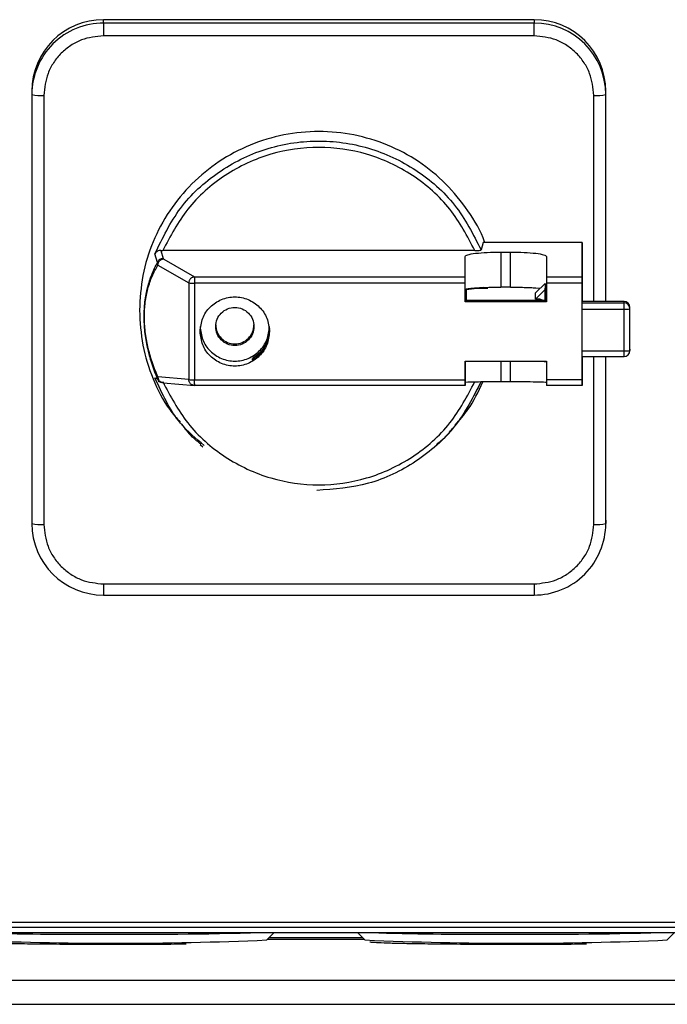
# Model space of a CAD drawing. Header units: inches. Extents: x 170 to 312, y 215 to 248.
# Tile 907 of 981: x 305.0553 to 305.1264, y 241.9181 to 242.0262. Entities that reach past the tile are written whole.
import ezdxf

# ---------------------------------------------------------------- set-up
doc = ezdxf.new("R2010")
doc.units = ezdxf.units.IN
doc.header["$LTSCALE"] = 0.25
doc.header["$MEASUREMENT"] = 0
doc.layers.add('MOTOR RH', color=7, linetype='Continuous')

msp = doc.modelspace()

# ---------------------------------------------------------------- linework, layer by layer
at = {"layer": 'MOTOR RH'}
for p, q in [((305.0645490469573, 242.0258700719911), (305.0645492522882, 242.02623557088)), ((305.1117931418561, 242.0258699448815), (305.0645490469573, 242.0258700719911)), ((305.111793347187, 242.0262354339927), (305.0645492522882, 242.02623557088)), ((305.111793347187, 242.0262354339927), (305.1117931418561, 242.0258699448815)), ((305.1117930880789, 242.0244694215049), (305.0645489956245, 242.0244695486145)), ((305.0566752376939, 242.0183806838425), (305.0566750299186, 242.0180151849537)), ((305.0566750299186, 242.0180151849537), (305.0566750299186, 241.970885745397)), ((305.1196671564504, 242.0180150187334), (305.1196673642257, 242.0183805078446)), ((305.1196673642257, 241.9952867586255), (305.1196673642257, 242.0183805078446)), ((305.0579873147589, 242.0179238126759), (305.0579873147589, 241.9707943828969)), ((305.1183547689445, 241.9952867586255), (305.1183547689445, 242.0179236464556)), ((305.1062194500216, 242.0017539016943), (305.1059881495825, 242.0009498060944)), ((305.1170822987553, 242.0017538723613), (305.1062194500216, 242.0017539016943)), ((305.117081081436, 241.9979900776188), (305.1170822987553, 242.0017538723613)), ((305.1170822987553, 242.0017538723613), (305.1170822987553, 241.9952867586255)), ((305.0708208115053, 242.0008783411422), (305.0710839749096, 241.9999984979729)), ((305.0708208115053, 242.0008783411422), (305.0710489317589, 242.000874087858)), ((305.1052923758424, 242.0008739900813), (305.0710489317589, 242.000874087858)), ((305.1081580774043, 242.0007140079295), (305.1092079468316, 242.0007139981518)), ((305.1081580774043, 242.0007140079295), (305.1081580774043, 241.9968551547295)), ((305.1092079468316, 241.9968551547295), (305.1092079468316, 242.0007139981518)), ((305.0704676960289, 241.9995673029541), (305.0701869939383, 242.0005282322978)), ((305.0705132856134, 241.9992696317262), (305.0704676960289, 241.9995673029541)), ((305.0710839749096, 241.9999984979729), (305.0711551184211, 241.9999304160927)), ((305.0711551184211, 241.9999304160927), (305.074537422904, 241.9979901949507)), ((305.1042201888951, 241.9979901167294), (305.1042209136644, 242.0002340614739)), ((305.1042209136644, 241.9965810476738), (305.1042209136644, 242.0002340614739)), ((305.1131447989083, 242.0002340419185), (305.1131440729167, 241.9979900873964)), ((305.0705132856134, 241.9992696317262), (305.0738955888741, 241.9973294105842)), ((305.074537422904, 241.9979901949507), (305.1042201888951, 241.9979901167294)), ((305.1131440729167, 241.9979900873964), (305.117081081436, 241.9979900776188)), ((305.0738955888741, 241.9973294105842), (305.0738955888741, 241.9867096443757)), ((305.1042201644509, 241.9972931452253), (305.0745373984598, 241.9972932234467)), ((305.0745373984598, 241.9972932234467), (305.0745373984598, 241.9866734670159)), ((305.1042201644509, 241.9952561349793), (305.1042201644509, 241.9972931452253)), ((305.10422024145, 241.9953931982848), (305.1042209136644, 241.9965810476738)), ((305.1043451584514, 241.9965565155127), (305.1043445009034, 241.9953931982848)), ((305.1092079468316, 241.9968551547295), (305.1081580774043, 241.9968551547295)), ((305.1119561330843, 241.9955410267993), (305.1130060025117, 241.9965883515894)), ((305.1119565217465, 241.9962263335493), (305.1130063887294, 241.9972736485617)), ((305.1119917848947, 241.996774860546), (305.112466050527, 241.9967346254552)), ((305.1130063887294, 241.9972736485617), (305.1130060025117, 241.9953931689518)), ((305.1130063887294, 241.9972736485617), (305.1130060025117, 241.9965883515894)), ((305.1130063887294, 241.9962263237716), (305.1130066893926, 241.9967562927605)), ((305.1130066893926, 241.9953931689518), (305.1130066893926, 241.9967562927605)), ((305.1170810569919, 241.9972931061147), (305.1131440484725, 241.9972931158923)), ((305.1131440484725, 241.9972931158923), (305.1131440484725, 241.995256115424)), ((305.1170810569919, 241.9866733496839), (305.1170810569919, 241.9972931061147)), ((305.1170822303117, 241.9973302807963), (305.1170811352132, 241.9953931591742)), ((305.1042201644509, 241.9952561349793), (305.10422024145, 241.9953931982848)), ((305.1131440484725, 241.995256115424), (305.1042201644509, 241.9952561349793)), ((305.1131441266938, 241.9953931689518), (305.10422024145, 241.9953931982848)), ((305.1119561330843, 241.9955410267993), (305.1119565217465, 241.9962263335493)), ((305.1123498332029, 241.9955410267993), (305.1119561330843, 241.9955410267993)), ((305.1123498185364, 241.9955136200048), (305.1123498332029, 241.9955410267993)), ((305.121667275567, 241.9952867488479), (305.1170811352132, 241.9952867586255)), ((305.1216672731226, 241.9952851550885), (305.1170811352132, 241.9952851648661)), ((305.1216671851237, 241.9951298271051), (305.1216672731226, 241.9952851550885)), ((305.1216672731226, 241.9952851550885), (305.121667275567, 241.9952867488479)), ((305.1170811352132, 241.9951298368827), (305.1216671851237, 241.9951298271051)), ((305.1170811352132, 241.9944295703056), (305.1216671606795, 241.9944295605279)), ((305.1223233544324, 241.9898932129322), (305.1223234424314, 241.9946305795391)), ((305.1223233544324, 241.994475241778), (305.1223234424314, 241.9946305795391)), ((305.1170811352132, 241.9898475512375), (305.1216671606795, 241.9898475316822)), ((305.1223234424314, 241.990048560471), (305.1223233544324, 241.9898932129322)), ((305.0808793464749, 241.9888475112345), (305.0808794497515, 241.9890302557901)), ((305.0808794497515, 241.9890302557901), (305.0811147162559, 241.9890302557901)), ((305.1170811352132, 241.9892370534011), (305.1216671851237, 241.9892370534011)), ((305.1170811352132, 241.9888474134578), (305.1170813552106, 241.9892370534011)), ((305.1170822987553, 241.9892370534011), (305.1170822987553, 241.986598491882)), ((305.1183547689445, 241.9707942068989), (305.1183547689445, 241.9892370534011)), ((305.1196671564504, 241.970885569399), (305.1196671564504, 241.9892370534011)), ((305.1042201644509, 241.988710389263), (305.1131440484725, 241.9887103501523)), ((305.1042201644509, 241.9866733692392), (305.1042201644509, 241.988710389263)), ((305.1042209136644, 241.988710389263), (305.1042209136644, 241.9863822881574)), ((305.1081580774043, 241.9887103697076), (305.1081580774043, 241.9864505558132)), ((305.1092079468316, 241.9864505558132), (305.1092079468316, 241.9887103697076)), ((305.1130060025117, 241.9886025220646), (305.1128979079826, 241.9887103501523)), ((305.1130060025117, 241.9886025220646), (305.1130060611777, 241.9887103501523)), ((305.1130060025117, 241.9887103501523), (305.1130060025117, 241.9886025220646)), ((305.1131440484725, 241.9887103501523), (305.1131440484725, 241.9866733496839)), ((305.0701869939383, 241.9869058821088), (305.070467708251, 241.9867799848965)), ((305.070513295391, 241.9869857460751), (305.070467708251, 241.9867799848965)), ((305.0738955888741, 241.9867096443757), (305.070513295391, 241.9869857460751)), ((305.0745373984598, 241.9866734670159), (305.1042201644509, 241.9866733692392)), ((305.1170810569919, 241.9866733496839), (305.1131440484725, 241.9866733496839)), ((305.1170822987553, 241.986598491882), (305.117081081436, 241.9860629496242)), ((305.0705323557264, 241.9865420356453), (305.070799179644, 241.9864137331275)), ((305.0707536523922, 241.9864379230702), (305.0708906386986, 241.9863975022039)), ((305.07109654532, 241.9863416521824), (305.0745086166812, 241.9860631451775)), ((305.1042201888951, 241.9860629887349), (305.074537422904, 241.9860630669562)), ((305.1042209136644, 241.9863822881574), (305.1042201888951, 241.9860629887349)), ((305.1092079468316, 241.9864505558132), (305.1081580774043, 241.9864505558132)), ((305.117081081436, 241.9860629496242), (305.1131440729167, 241.9860629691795)), ((305.0751616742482, 241.9795756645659), (305.0754583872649, 241.9793150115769)), ((305.1008666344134, 241.9793006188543), (305.1011636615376, 241.9795609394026)), ((305.1196673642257, 241.9712510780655), (305.1196671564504, 241.970885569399)), ((305.0645489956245, 241.9642486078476), (305.1117930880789, 241.9642484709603)), ((305.0645490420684, 241.9630276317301), (305.1117931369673, 241.9630275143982)), ((305.0163668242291, 241.9271116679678), (305.1599634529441, 241.9271116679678)), ((305.0163668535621, 241.9265625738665), (305.1599634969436, 241.9265625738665)), ((305.0015524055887, 241.9259513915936), (305.1747807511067, 241.9259513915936)), ((305.0431487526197, 241.9259494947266), (305.1331920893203, 241.9259494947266)), ((305.082454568, 241.925145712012), (305.0832585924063, 241.9259494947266)), ((305.0924260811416, 241.9259494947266), (305.0932301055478, 241.925145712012)), ((305.1264178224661, 241.925145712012), (305.1272218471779, 241.9259494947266)), ((305.1410553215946, 241.9207001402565), (305.0352855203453, 241.9207001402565)), ((305.0352855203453, 241.9180754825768), (305.1410553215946, 241.9180754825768))]:
    msp.add_line(p, q, dxfattribs=at)
at = {"layer": 'MOTOR RH', "flags": 128}
for points in [[(305.0645490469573, 242.0258700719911), (305.0645490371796, 242.0258270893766), (305.0645490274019, 242.0257354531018), (305.0645490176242, 242.0255986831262), (305.064549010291, 242.0254220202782), (305.0645490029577, 242.0252122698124), (305.0645489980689, 242.0249774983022), (305.0645489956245, 242.0247267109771), (305.0645489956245, 242.0244695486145)], [(305.1117930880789, 242.0244694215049), (305.1117930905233, 242.0247265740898), (305.1117930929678, 242.0249773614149), (305.1117930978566, 242.0252121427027), (305.1117931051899, 242.0254218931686), (305.1117931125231, 242.0255985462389), (305.1117931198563, 242.0257353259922), (305.111793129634, 242.0258269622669), (305.1117931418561, 242.0258699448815)], [(305.1216671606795, 241.9945581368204), (305.1216671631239, 241.9946835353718), (305.1216671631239, 241.9948009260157), (305.1216671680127, 241.9949057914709), (305.1216671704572, 241.994994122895), (305.121667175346, 241.9950625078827), (305.1216671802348, 241.9951083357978), (305.1216671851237, 241.9951298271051)], [(305.1216671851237, 241.9892370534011), (305.1216671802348, 241.9892423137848), (305.121667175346, 241.9892709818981), (305.1216671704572, 241.9893235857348), (305.1216671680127, 241.9893980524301), (305.1216671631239, 241.9894915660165), (305.1216671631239, 241.989600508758), (305.1216671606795, 241.9897207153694), (305.1216671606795, 241.9945581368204)], [(305.0645489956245, 241.9642486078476), (305.0645489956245, 241.9639949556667), (305.0645489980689, 241.9637545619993), (305.0645490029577, 241.9635366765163), (305.064549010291, 241.9633496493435), (305.0645490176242, 241.9632006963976), (305.0645490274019, 241.9630955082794), (305.0645490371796, 241.9630381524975), (305.0645490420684, 241.9630276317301)], [(305.1117930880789, 241.9642484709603), (305.1117930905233, 241.9639948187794), (305.1117930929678, 241.9637544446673), (305.1117930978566, 241.963536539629), (305.1117931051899, 241.9633495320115), (305.1117931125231, 241.9632005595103), (305.1117931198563, 241.9630953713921), (305.111793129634, 241.9630380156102), (305.1117931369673, 241.9630275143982)]]:
    msp.add_lwpolyline(points, dxfattribs=at)
at = {"layer": 'MOTOR RH'}
for centre, radius, start, end in [((305.0645394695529, 242.018005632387), 0.007864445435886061, 89.93022458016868, 179.9304055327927), ((305.0645396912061, 242.0183711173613), 0.007864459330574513, 89.930343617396, 179.9303042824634), ((305.1118026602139, 242.0180054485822), 0.007864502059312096, 0.06972207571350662, 90.06934474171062), ((305.1118028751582, 242.0183709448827), 0.007864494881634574, 0.06966976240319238, 90.06941484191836), ((305.0576607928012, 242.0227034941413), 0.004790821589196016, 258.1259657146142, 273.9080654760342), ((305.1186812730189, 242.0227046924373), 0.004792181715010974, 266.0932597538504, 281.8720878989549), ((305.0744187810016, 242.0008990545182), 0.003607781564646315, 261.6616967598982, 271.8841231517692), ((305.1060378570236, 241.9876246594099), 0.009090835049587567, 85.77607103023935, 100.7310073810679), ((305.1066992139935, 241.9963355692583), 0.0006456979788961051, 130.2451007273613, 146.3717301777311), ((305.1123498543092, 241.9948562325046), 0.0006573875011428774, 59.59444205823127, 90.0031178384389), ((305.1123498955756, 241.994883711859), 0.0006573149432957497, 56.37392643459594, 90.00543679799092), ((305.1216680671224, 241.9946297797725), 0.0006553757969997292, 0.06991906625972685, 90.06941490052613), ((305.1218303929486, 241.9968206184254), 0.002396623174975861, 266.0946025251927, 281.8698955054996), ((305.121667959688, 241.9944744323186), 0.0006553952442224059, 0.07076435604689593, 90.06771376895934), ((305.1218303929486, 241.9922385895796), 0.002396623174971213, 266.0946025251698, 281.8698955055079), ((305.1216679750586, 241.9898940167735), 0.0006553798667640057, 269.9309408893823, 359.9297251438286), ((305.0744187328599, 241.990279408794), 0.003607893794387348, 261.6627306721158, 271.884829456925), ((305.0576607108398, 241.9755733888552), 0.004790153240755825, 258.1252866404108, 273.9095942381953), ((305.0645395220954, 241.9708953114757), 0.00786449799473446, 180.0696924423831, 270.0693921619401), ((305.1118027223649, 241.9708951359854), 0.007864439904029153, 269.9302019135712, 359.9303033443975), ((305.1186812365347, 241.975576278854), 0.004793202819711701, 266.0945304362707, 281.8699675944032), ((305.0658607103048, 242.3001991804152), 0.3754203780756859, 267.4666589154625, 272.5333410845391), ((305.0620455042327, 242.335956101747), 0.4101838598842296, 268.3065505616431, 270.2196763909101), ((305.0672076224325, 242.4935671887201), 0.5678032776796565, 269.6377945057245, 271.4724099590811), ((305.0881746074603, 243.0797308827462), 1.154326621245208, 269.7295567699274, 270.2376034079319), ((305.109823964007, 242.300199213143), 0.3754204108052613, 267.4666590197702, 272.5333409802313), ((305.106008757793, 242.3359559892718), 0.4101837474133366, 268.306550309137, 270.2196765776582), ((305.1111708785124, 242.4935670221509), 0.5678031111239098, 269.6377942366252, 271.4724102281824)]:
    msp.add_arc(centre, radius, start, end, dxfattribs=at)
for points, knots in [([(305.0645489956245, 242.0244695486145), (305.0637235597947, 242.0243821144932), (305.0624537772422, 242.0242476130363), (305.060926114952, 242.0234313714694), (305.0598748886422, 242.0225865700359), (305.0590280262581, 242.0215379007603), (305.0582097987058, 242.0200139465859), (305.0580749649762, 242.0187472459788), (305.0579873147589, 242.0179238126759)], [0, 0, 0, 0, 0.2394568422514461, 0.3683607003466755, 0.5000001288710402, 0.6316390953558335, 0.7605427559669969, 1, 1, 1, 1]), ([(305.1183547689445, 242.0179236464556), (305.1182671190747, 242.0187470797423), (305.1181322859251, 242.0200137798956), (305.1173140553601, 242.0215377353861), (305.1164671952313, 242.0225864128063), (305.1154159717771, 242.0234312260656), (305.1138883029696, 242.0242474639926), (305.1126185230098, 242.0243819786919), (305.1117930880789, 242.0244694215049)], [0, 0, 0, 0, 0.2394570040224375, 0.3683604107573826, 0.4999997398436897, 0.6316394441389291, 0.7605430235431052, 1, 1, 1, 1]), ([(305.1063801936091, 242.0017539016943), (305.1063727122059, 242.0017786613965), (305.1059939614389, 242.0030321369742), (305.1045904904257, 242.0052754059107), (305.1021945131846, 242.0082932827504), (305.0991740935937, 242.0107450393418), (305.0957537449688, 242.0125730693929), (305.0920358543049, 242.0136973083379), (305.0881710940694, 242.0140772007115), (305.084305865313, 242.0136974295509), (305.0805893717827, 242.0125727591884), (305.0771639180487, 242.0107463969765), (305.0741625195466, 242.0082885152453), (305.0716955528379, 242.0052935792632), (305.0698762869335, 242.0018766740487), (305.0687057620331, 241.9981691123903), (305.0685592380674, 241.995598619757), (305.0684859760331, 241.9943133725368)], [0, 0, 0, 0, 0.001437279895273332, 0.07276320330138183, 0.1440890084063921, 0.2154149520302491, 0.2867408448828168, 0.3580667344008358, 0.4293926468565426, 0.5007185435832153, 0.5720444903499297, 0.6433703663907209, 0.7146962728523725, 0.786022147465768, 0.8573480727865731, 0.9286739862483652, 1, 1, 1, 1]), ([(305.0701869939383, 242.0005282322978), (305.0710234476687, 242.0022573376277), (305.0726963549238, 242.0057155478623), (305.0770067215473, 242.0096758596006), (305.0821939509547, 242.0122633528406), (305.0879401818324, 242.0131922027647), (305.0937067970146, 242.0123989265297), (305.0989538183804, 242.0099342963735), (305.1033567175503, 242.0060765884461), (305.105111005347, 242.0026587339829), (305.1059881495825, 242.0009498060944)], [0, 0, 0, 0, 0.1250000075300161, 0.2499999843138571, 0.3749999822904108, 0.4999999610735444, 0.6249999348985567, 0.7499999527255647, 0.8749999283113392, 1, 1, 1, 1]), ([(305.1052923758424, 242.0008739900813), (305.1044664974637, 242.0024477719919), (305.1027779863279, 242.0056653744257), (305.0985819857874, 242.009342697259), (305.0935774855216, 242.011689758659), (305.0881706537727, 242.0124637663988), (305.0827638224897, 242.0116897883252), (305.0777593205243, 242.0093427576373), (305.0735633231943, 242.0056654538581), (305.0718748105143, 242.0024478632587), (305.0710489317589, 242.000874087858)], [0, 0, 0, 0, 0.1222791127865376, 0.2500000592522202, 0.3777209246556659, 0.5000000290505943, 0.6222791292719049, 0.7499999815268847, 0.8777209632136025, 1, 1, 1, 1]), ([(305.0708208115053, 242.000877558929), (305.0707611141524, 242.0008754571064), (305.0706309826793, 242.0008708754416), (305.0704526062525, 242.0008043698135), (305.0702877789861, 242.0006898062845), (305.0702227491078, 242.0005834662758), (305.070188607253, 242.0005276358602)], [0, 0, 0, 0, 0.1934260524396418, 0.4216404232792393, 0.6963508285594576, 1, 1, 1, 1]), ([(305.1052923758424, 242.0008739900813), (305.1053850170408, 242.0008751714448), (305.1055650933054, 242.0008774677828), (305.1057926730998, 242.0008950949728), (305.1059504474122, 242.0009201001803), (305.105975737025, 242.0009400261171), (305.1059881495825, 242.0009498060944)], [0, 0, 0, 0, 0.2688927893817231, 0.5226746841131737, 0.7657208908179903, 1, 1, 1, 1]), ([(305.1053741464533, 242.0005734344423), (305.1057806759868, 242.0006137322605), (305.106593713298, 242.0006943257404), (305.1076366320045, 242.0007074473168), (305.1081580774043, 242.0007140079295)], [0, 0, 0, 0, 0.5000133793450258, 1, 1, 1, 1]), ([(305.1092079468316, 242.0007139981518), (305.1097293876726, 242.0007074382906), (305.1107723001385, 242.0006943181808), (305.1115852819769, 242.0006137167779), (305.1119917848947, 242.000573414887)], [0, 0, 0, 0, 0.4999852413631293, 1, 1, 1, 1]), ([(305.0690010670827, 241.9936285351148), (305.0690057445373, 241.9939037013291), (305.0690153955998, 241.9944714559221), (305.0691220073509, 241.9956177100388), (305.0693869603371, 241.9969803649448), (305.0698610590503, 241.9984067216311), (305.0702502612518, 241.999151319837), (305.0704676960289, 241.9995673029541)], [0, 0, 0, 0, 0.08555260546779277, 0.1765219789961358, 0.3900110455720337, 0.6592187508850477, 1, 1, 1, 1]), ([(305.0710839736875, 241.9999977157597), (305.0710171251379, 241.9999917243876), (305.0708834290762, 241.9999797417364), (305.0707022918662, 241.9998865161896), (305.0705523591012, 241.9997489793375), (305.0704953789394, 241.9996280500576), (305.0704668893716, 241.9995675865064)], [0, 0, 0, 0, 0.2500006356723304, 0.4999973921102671, 0.7500031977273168, 1, 1, 1, 1]), ([(305.0705132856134, 241.9992696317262), (305.070516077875, 241.9993120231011), (305.0705216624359, 241.9993968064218), (305.0705608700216, 241.9995193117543), (305.0706196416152, 241.9996339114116), (305.0706756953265, 241.9996982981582), (305.0707037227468, 241.99973049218)], [0, 0, 0, 0, 0.2499960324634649, 0.4999954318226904, 0.7499926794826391, 1, 1, 1, 1]), ([(305.0711551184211, 241.9999304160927), (305.0711133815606, 241.9999269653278), (305.0710299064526, 241.9999200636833), (305.0709097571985, 241.9998784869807), (305.0707976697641, 241.9998172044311), (305.0707350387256, 241.9997593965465), (305.0707037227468, 241.99973049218)], [0, 0, 0, 0, 0.2499996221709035, 0.5000075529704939, 0.7500001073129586, 1, 1, 1, 1]), ([(305.1042209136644, 242.0002340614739), (305.1042746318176, 242.0002976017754), (305.1043820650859, 242.0004246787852), (305.1050434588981, 242.000523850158), (305.1053741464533, 242.0005734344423)], [0, 0, 0, 0, 0.500014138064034, 1, 1, 1, 1]), ([(305.1119917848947, 242.000573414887), (305.112322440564, 242.0005238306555), (305.1129837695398, 242.0004246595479), (305.1130911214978, 242.000297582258), (305.1131447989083, 242.0002340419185)], [0, 0, 0, 0, 0.4999866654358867, 1, 1, 1, 1]), ([(305.070513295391, 241.9869857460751), (305.0702952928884, 241.9875133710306), (305.069904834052, 241.9884583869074), (305.0694265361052, 241.9901154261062), (305.0691516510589, 241.9915994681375), (305.0690450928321, 241.9927835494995), (305.0690196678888, 241.9936167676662), (305.069045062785, 241.994433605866), (305.06915162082, 241.9955479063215), (305.0694264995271, 241.9968518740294), (305.0699047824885, 241.9981956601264), (305.070295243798, 241.9988848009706), (305.0705132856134, 241.9992696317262)], [0, 0, 0, 0, 0.1733893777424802, 0.310553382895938, 0.4155385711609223, 0.4592499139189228, 0.5000001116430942, 0.5407113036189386, 0.5844615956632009, 0.6894470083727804, 0.8265806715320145, 1, 1, 1, 1]), ([(305.0740860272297, 241.9977902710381), (305.074057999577, 241.9977580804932), (305.0740019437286, 241.9976936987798), (305.0739431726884, 241.9975790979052), (305.0739039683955, 241.9974565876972), (305.0738983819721, 241.9973718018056), (305.0738955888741, 241.9973294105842)], [0, 0, 0, 0, 0.2499917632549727, 0.4999883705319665, 0.7500043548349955, 1, 1, 1, 1]), ([(305.0740860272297, 241.9977902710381), (305.0741173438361, 241.9978191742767), (305.0741799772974, 241.9978769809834), (305.0742920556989, 241.9979382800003), (305.0744122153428, 241.9979798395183), (305.0744956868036, 241.9979867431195), (305.074537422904, 241.9979901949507)], [0, 0, 0, 0, 0.2499988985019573, 0.4999997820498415, 0.749997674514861, 0.9999999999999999, 0.9999999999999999, 0.9999999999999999, 0.9999999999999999]), ([(305.0745374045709, 241.9977563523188), (305.0745374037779, 241.9977228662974), (305.0745374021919, 241.9976558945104), (305.0745373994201, 241.9975400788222), (305.0745373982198, 241.9974179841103), (305.0745373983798, 241.9973348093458), (305.0745373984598, 241.9972932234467)], [0, 0, 0, 0, 0.250000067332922, 0.4999982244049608, 0.7500080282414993, 1, 1, 1, 1]), ([(305.074537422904, 241.9979901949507), (305.0745374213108, 241.9979828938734), (305.0745374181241, 241.9979682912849), (305.0745374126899, 241.9979172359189), (305.0745374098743, 241.9978481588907), (305.0745374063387, 241.9977869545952), (305.0745374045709, 241.9977563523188)], [0, 0, 0, 0, 0.2499896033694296, 0.4999940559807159, 0.7499959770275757, 1, 1, 1, 1]), ([(305.1042201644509, 241.9972931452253), (305.1042201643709, 241.9973347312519), (305.1042201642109, 241.9974179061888), (305.1042201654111, 241.9975399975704), (305.104220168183, 241.9976558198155), (305.104220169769, 241.9977227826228), (305.1042201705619, 241.9977562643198)], [0, 0, 0, 0, 0.2499955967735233, 0.5000085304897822, 0.750002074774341, 1, 1, 1, 1]), ([(305.1042201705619, 241.9977562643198), (305.104220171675, 241.9977868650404), (305.1042201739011, 241.9978480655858), (305.1042201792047, 241.9979171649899), (305.1042201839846, 241.9979681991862), (305.1042201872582, 241.9979828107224), (305.1042201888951, 241.9979901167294)], [0, 0, 0, 0, 0.2500014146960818, 0.4999955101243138, 0.7499895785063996, 1, 1, 1, 1]), ([(305.1131440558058, 241.9977562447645), (305.1131440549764, 241.9977227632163), (305.1131440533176, 241.9976557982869), (305.1131440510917, 241.997539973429), (305.1131440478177, 241.9974178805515), (305.1131440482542, 241.9973347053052), (305.1131440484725, 241.9972931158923)], [0, 0, 0, 0, 0.2499932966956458, 0.5000002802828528, 0.7499893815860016, 1, 1, 1, 1]), ([(305.1131440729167, 241.9979900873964), (305.1131440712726, 241.9979827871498), (305.1131440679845, 241.9979681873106), (305.1131440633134, 241.9979171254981), (305.1131440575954, 241.9978480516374), (305.1131440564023, 241.9977868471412), (305.1131440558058, 241.9977562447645)], [0, 0, 0, 0, 0.2500085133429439, 0.4999946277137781, 0.7499962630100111, 1, 1, 1, 1]), ([(305.1170810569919, 241.9972931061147), (305.1170810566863, 241.9973346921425), (305.1170810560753, 241.9974178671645), (305.1170810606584, 241.997539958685), (305.1170810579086, 241.9976557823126), (305.1170810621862, 241.9977227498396), (305.1170810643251, 241.9977562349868)], [0, 0, 0, 0, 0.2499911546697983, 0.5000001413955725, 0.7499897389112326, 1, 1, 1, 1]), ([(305.1170810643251, 241.9977562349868), (305.1170810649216, 241.9977868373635), (305.1170810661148, 241.9978480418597), (305.1170810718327, 241.9979171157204), (305.1170810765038, 241.9979681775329), (305.1170810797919, 241.9979827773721), (305.117081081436, 241.9979900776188)], [0, 0, 0, 0, 0.2500037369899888, 0.5000053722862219, 0.7499914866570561, 0.9999999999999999, 0.9999999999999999, 0.9999999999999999, 0.9999999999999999]), ([(305.1042209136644, 241.9965810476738), (305.1042354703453, 241.9965989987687), (305.104264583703, 241.9966349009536), (305.1045003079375, 241.9966865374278), (305.1048581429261, 241.9967346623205), (305.1052021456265, 241.9967614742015), (305.1053741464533, 241.9967748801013)], [0, 0, 0, 0, 0.2500008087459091, 0.5000015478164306, 0.7500015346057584, 1, 1, 1, 1]), ([(305.1053741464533, 241.9967748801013), (305.1055667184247, 241.9967868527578), (305.1059518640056, 241.9968107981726), (305.1066430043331, 241.9968357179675), (305.1073847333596, 241.9968521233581), (305.107900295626, 241.9968541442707), (305.1081580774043, 241.9968551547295)], [0, 0, 0, 0, 0.2499994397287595, 0.5000010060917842, 0.7499998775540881, 1, 1, 1, 1]), ([(305.1092079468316, 241.9968551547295), (305.1094657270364, 241.9968541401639), (305.1099812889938, 241.9968521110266), (305.1107229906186, 241.996835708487), (305.1114141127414, 241.9968107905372), (305.1117992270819, 241.9967868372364), (305.1119917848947, 241.996774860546)], [0, 0, 0, 0, 0.2499996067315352, 0.5000007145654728, 0.7499995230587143, 1, 1, 1, 1]), ([(305.0751447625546, 241.9919833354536), (305.075201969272, 241.9924802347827), (305.0753163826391, 241.9934740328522), (305.0761964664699, 241.9947377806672), (305.0774544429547, 241.9955821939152), (305.078950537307, 241.9958787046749), (305.0804466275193, 241.9955821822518), (305.0817046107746, 241.9947377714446), (305.0825846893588, 241.9934740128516), (305.0826991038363, 241.9924802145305), (305.0827563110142, 241.9919833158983)], [0, 0, 0, 0, 0.1250000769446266, 0.2500000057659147, 0.3750001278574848, 0.5000000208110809, 0.6250000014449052, 0.7499998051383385, 0.875000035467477, 1, 1, 1, 1]), ([(305.1128506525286, 241.9953931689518), (305.1127518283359, 241.995405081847), (305.112446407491, 241.9954418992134), (305.1123887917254, 241.9954846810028), (305.1123498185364, 241.9955136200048)], [0, 0, 0, 0, 0.3235672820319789, 1, 1, 1, 1]), ([(305.1130060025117, 241.9953825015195), (305.1129353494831, 241.9953895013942), (305.1127762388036, 241.9954052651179), (305.1126465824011, 241.9954307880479), (305.112613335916, 241.9954351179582), (305.1126396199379, 241.9954360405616), (305.1126761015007, 241.9954136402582), (305.1126762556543, 241.9954135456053)], [0, 0, 0, 0, 0.2638115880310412, 0.5941039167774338, 0.8396542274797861, 0.9993224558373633, 1, 1, 1, 1]), ([(305.0684859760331, 241.9943133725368), (305.0685575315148, 241.993026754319), (305.0687006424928, 241.9904535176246), (305.0698967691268, 241.9867665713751), (305.0713117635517, 241.9838944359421), (305.0725493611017, 241.9824711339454), (305.0729422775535, 241.9820192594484)], [0, 0, 0, 0, 0.2885860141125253, 0.5771720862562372, 0.8657592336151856, 1, 1, 1, 1]), ([(305.0768511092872, 241.9925315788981), (305.0768826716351, 241.9928057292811), (305.0769457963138, 241.9933540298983), (305.0774313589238, 241.9940512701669), (305.0781254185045, 241.9945171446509), (305.0789508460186, 241.9946807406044), (305.079776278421, 241.9945171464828), (305.0804703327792, 241.9940512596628), (305.0809558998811, 241.9933540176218), (305.0810190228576, 241.9928057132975), (305.0810505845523, 241.9925315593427)], [0, 0, 0, 0, 0.1249998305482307, 0.2499995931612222, 0.3749992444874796, 0.4999992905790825, 0.6249991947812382, 0.749999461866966, 0.8749989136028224, 1, 1, 1, 1]), ([(305.070467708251, 241.9867799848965), (305.0702502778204, 241.9873306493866), (305.0698610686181, 241.9883163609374), (305.0693869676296, 241.9900371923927), (305.0691220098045, 241.9915641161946), (305.069015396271, 241.9927766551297), (305.069005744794, 241.9933504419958), (305.0690010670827, 241.9936285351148)], [0, 0, 0, 0, 0.340768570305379, 0.6099894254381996, 0.8234760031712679, 0.9144453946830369, 0.9999999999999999, 0.9999999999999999, 0.9999999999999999, 0.9999999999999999]), ([(305.0751450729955, 241.9925315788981), (305.0752022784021, 241.9920346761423), (305.0753166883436, 241.9910408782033), (305.0761967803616, 241.9897771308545), (305.0774547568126, 241.9889327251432), (305.0789508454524, 241.9886361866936), (305.0804469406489, 241.988932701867), (305.0817049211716, 241.9897771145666), (305.0825849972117, 241.9910408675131), (305.0826994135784, 241.9920346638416), (305.0827566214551, 241.9925315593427)], [0, 0, 0, 0, 0.1250008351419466, 0.2499997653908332, 0.3749996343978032, 0.4999997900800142, 0.6249997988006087, 0.7499999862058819, 0.8750006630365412, 1, 1, 1, 1]), ([(305.0810505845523, 241.9925315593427), (305.0810190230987, 241.992257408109), (305.0809559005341, 241.9917091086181), (305.0804703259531, 241.9910118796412), (305.0797762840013, 241.9905459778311), (305.0789508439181, 241.9903823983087), (305.0781254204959, 241.9905460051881), (305.0774313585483, 241.9910118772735), (305.076945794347, 241.9917091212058), (305.076882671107, 241.9922574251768), (305.0768511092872, 241.9925315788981)], [0, 0, 0, 0, 0.1249998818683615, 0.2499984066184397, 0.3749998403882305, 0.4999996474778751, 0.6249998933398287, 0.7499993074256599, 0.874998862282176, 1, 1, 1, 1]), ([(305.0768512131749, 241.9927143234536), (305.0768827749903, 241.9924401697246), (305.0769458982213, 241.991891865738), (305.0774314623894, 241.9911946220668), (305.0781255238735, 241.9907287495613), (305.0789509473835, 241.9905651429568), (305.0797763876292, 241.9907287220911), (305.0804704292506, 241.9911946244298), (305.0809560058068, 241.9918918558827), (305.0810191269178, 241.992440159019), (305.0810506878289, 241.992714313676)], [0, 0, 0, 0, 0.1250009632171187, 0.2500003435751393, 0.3749995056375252, 0.4999995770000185, 0.6249993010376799, 0.7500004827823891, 0.8749988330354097, 1, 1, 1, 1]), ([(305.0827563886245, 241.9921203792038), (305.082731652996, 241.9917913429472), (305.0826821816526, 241.991133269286), (305.0822867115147, 241.9902163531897), (305.0816947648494, 241.9894115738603), (305.0811511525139, 241.9890355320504), (305.0808793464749, 241.9888475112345)], [0, 0, 0, 0, 0.2500004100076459, 0.50000169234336, 0.7500009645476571, 1, 1, 1, 1]), ([(305.082756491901, 241.9923031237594), (305.0827317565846, 241.9919740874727), (305.0826822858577, 241.9913160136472), (305.0822868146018, 241.9903990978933), (305.081694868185, 241.9895943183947), (305.0811512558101, 241.9892182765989), (305.0808794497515, 241.9890302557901)], [0, 0, 0, 0, 0.2500003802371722, 0.5000017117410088, 0.7500009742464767, 1, 1, 1, 1]), ([(305.0827563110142, 241.9919833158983), (305.0826991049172, 241.9914864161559), (305.0825846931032, 241.9904926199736), (305.0817046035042, 241.9892288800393), (305.0804466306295, 241.9883844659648), (305.0789505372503, 241.9880879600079), (305.0774544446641, 241.988384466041), (305.0761964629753, 241.9892288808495), (305.0753163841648, 241.9904926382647), (305.0752019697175, 241.9914864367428), (305.0751447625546, 241.9919833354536)], [0, 0, 0, 0, 0.1250001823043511, 0.2499995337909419, 0.3749997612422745, 0.4999998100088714, 0.6249996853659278, 0.7499995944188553, 0.8749999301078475, 1, 1, 1, 1]), ([(305.0755965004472, 241.9794608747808), (305.0746758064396, 241.9802396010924), (305.0722832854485, 241.9822632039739), (305.0709854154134, 241.9851376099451), (305.0701869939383, 241.9869058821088)], [0, 0, 0, 0, 0.3848217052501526, 1, 1, 1, 1]), ([(305.0707571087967, 241.9864428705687), (305.070740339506, 241.9864505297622), (305.070662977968, 241.9864858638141), (305.0705537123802, 241.9866000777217), (305.0704960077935, 241.9867198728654), (305.0704671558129, 241.9867797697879)], [0, 0, 0, 0, 0.1215584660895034, 0.5607839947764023, 1, 1, 1, 1]), ([(305.070513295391, 241.9869857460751), (305.0705160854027, 241.9869431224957), (305.0705216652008, 241.9868578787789), (305.0705608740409, 241.9867356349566), (305.0706196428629, 241.9866219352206), (305.0706756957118, 241.9865587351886), (305.0707037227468, 241.9865271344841)], [0, 0, 0, 0, 0.2500062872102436, 0.4999923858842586, 0.7499907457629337, 1, 1, 1, 1]), ([(305.0740860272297, 241.9862510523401), (305.0740580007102, 241.986282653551), (305.0740019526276, 241.9863458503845), (305.0739431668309, 241.9864595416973), (305.0739039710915, 241.9865817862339), (305.0738983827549, 241.9866670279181), (305.0738955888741, 241.9867096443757)], [0, 0, 0, 0, 0.2500174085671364, 0.4999906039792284, 0.7500210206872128, 1, 1, 1, 1]), ([(305.0745374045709, 241.9862354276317), (305.0745374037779, 241.9862651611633), (305.074537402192, 241.9863246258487), (305.0745373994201, 241.9864326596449), (305.0745373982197, 241.9865496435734), (305.0745373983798, 241.9866321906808), (305.0745373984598, 241.9866734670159)], [0, 0, 0, 0, 0.2500007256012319, 0.4999814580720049, 0.7499738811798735, 1, 1, 1, 1]), ([(305.1042201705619, 241.9862353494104), (305.104220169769, 241.9862650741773), (305.1042201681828, 241.9863245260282), (305.1042201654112, 241.9864325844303), (305.1042201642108, 241.9865495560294), (305.1042201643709, 241.9866320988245), (305.1042201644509, 241.9866733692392)], [0, 0, 0, 0, 0.2499908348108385, 0.5000011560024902, 0.7500065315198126, 1, 1, 1, 1]), ([(305.1131440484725, 241.9866733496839), (305.1131440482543, 241.9866320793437), (305.1131440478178, 241.9865495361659), (305.1131440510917, 241.9864325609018), (305.1131440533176, 241.9863245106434), (305.1131440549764, 241.9862650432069), (305.1131440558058, 241.9862353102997)], [0, 0, 0, 0, 0.249984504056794, 0.4999841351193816, 0.7499988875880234, 0.9999999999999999, 0.9999999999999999, 0.9999999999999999, 0.9999999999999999]), ([(305.1170810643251, 241.9862353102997), (305.1170810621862, 241.986265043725), (305.1170810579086, 241.9863245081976), (305.1170810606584, 241.9864325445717), (305.1170810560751, 241.9865495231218), (305.1170810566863, 241.9866320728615), (305.1170810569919, 241.9866733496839)], [0, 0, 0, 0, 0.2499998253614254, 0.4999796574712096, 0.7499780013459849, 1, 1, 1, 1]), ([(305.0711551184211, 241.9863391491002), (305.0711133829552, 241.9863413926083), (305.0710299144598, 241.9863458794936), (305.0709097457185, 241.9863841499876), (305.0707976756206, 241.9864425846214), (305.070735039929, 241.9864989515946), (305.0707037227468, 241.9865271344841)], [0, 0, 0, 0, 0.2500035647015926, 0.4999925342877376, 0.7500015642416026, 1, 1, 1, 1]), ([(305.0710489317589, 241.9864734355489), (305.0718748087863, 241.9848996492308), (305.0735633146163, 241.9816820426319), (305.0777593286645, 241.9780047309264), (305.0827638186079, 241.9756576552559), (305.0881706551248, 241.9748836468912), (305.0935774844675, 241.975657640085), (305.0985819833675, 241.9780046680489), (305.1027779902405, 241.9816819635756), (305.1044664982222, 241.9848995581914), (305.1052923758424, 241.9864733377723)], [0, 0, 0, 0, 0.1222792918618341, 0.2500000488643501, 0.377720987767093, 0.5000000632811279, 0.6222791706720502, 0.7499999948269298, 0.8777207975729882, 1, 1, 1, 1]), ([(305.074537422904, 241.9860630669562), (305.0744956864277, 241.9860653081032), (305.0744122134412, 241.9860697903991), (305.0742920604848, 241.986108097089), (305.0741799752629, 241.9861664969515), (305.0741173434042, 241.9862228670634), (305.0740860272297, 241.9862510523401)], [0, 0, 0, 0, 0.2500051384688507, 0.5000104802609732, 0.750003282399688, 1, 1, 1, 1]), ([(305.0745374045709, 241.9862354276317), (305.0745374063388, 241.9862090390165), (305.0745374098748, 241.9861562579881), (305.0745374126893, 241.9861023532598), (305.0745374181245, 241.9860677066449), (305.0745374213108, 241.9860646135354), (305.074537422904, 241.9860630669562)], [0, 0, 0, 0, 0.249990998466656, 0.5000179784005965, 0.7500050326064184, 0.9999999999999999, 0.9999999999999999, 0.9999999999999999, 0.9999999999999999]), ([(305.1059881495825, 241.9864841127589), (305.1051109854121, 241.9847734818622), (305.1033566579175, 241.9813522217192), (305.098954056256, 241.977520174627), (305.0937058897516, 241.9749581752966), (305.0898643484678, 241.9746719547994), (305.0879435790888, 241.9745288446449)], [0, 0, 0, 0, 0.2500000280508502, 0.499999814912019, 0.750000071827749, 1, 1, 1, 1]), ([(305.1031457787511, 241.9817104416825), (305.1036332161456, 241.9822593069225), (305.1048869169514, 241.9836710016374), (305.1056804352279, 241.9853894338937), (305.1061654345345, 241.9864397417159)], [0, 0, 0, 0, 0.3887988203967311, 1, 1, 1, 1]), ([(305.1042201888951, 241.9860629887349), (305.1042201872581, 241.9860645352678), (305.1042201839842, 241.986067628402), (305.1042201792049, 241.9861022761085), (305.1042201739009, 241.9861561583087), (305.104220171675, 241.9862089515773), (305.1042201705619, 241.9862353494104)], [0, 0, 0, 0, 0.2499930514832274, 0.4999971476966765, 0.7499872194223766, 1, 1, 1, 1]), ([(305.1053741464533, 241.9864305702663), (305.1050434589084, 241.9864235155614), (305.1043820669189, 241.9864094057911), (305.104274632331, 241.9863913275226), (305.1042209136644, 241.9863822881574)], [0, 0, 0, 0, 0.4999872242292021, 1, 1, 1, 1]), ([(305.1081580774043, 241.9864505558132), (305.1076366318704, 241.9864496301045), (305.1065937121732, 241.9864477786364), (305.1057806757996, 241.9864363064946), (305.1053741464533, 241.9864305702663)], [0, 0, 0, 0, 0.4999862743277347, 1, 1, 1, 1]), ([(305.1119917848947, 241.986430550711), (305.111585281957, 241.9864362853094), (305.1107723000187, 241.9864477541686), (305.1097293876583, 241.98644962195), (305.1092079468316, 241.9864505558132)], [0, 0, 0, 0, 0.5000147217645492, 1, 1, 1, 1]), ([(305.1131447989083, 241.9863822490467), (305.1130911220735, 241.986391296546), (305.1129837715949, 241.9864093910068), (305.1123224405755, 241.986423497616), (305.1119917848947, 241.986430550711)], [0, 0, 0, 0, 0.5000148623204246, 1, 1, 1, 1]), ([(305.1131440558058, 241.9862353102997), (305.1131440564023, 241.9862089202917), (305.1131440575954, 241.9861561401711), (305.1131440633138, 241.9861022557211), (305.1131440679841, 241.9860676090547), (305.1131440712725, 241.9860645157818), (305.1131440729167, 241.9860629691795)], [0, 0, 0, 0, 0.2499950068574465, 0.4999910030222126, 0.75000102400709, 1, 1, 1, 1]), ([(305.117081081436, 241.9860629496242), (305.1170810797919, 241.9860644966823), (305.1170810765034, 241.9860675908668), (305.1170810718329, 241.9861022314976), (305.1170810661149, 241.9861561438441), (305.1170810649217, 241.9862089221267), (305.1170810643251, 241.9862353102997)], [0, 0, 0, 0, 0.249994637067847, 0.5000003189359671, 0.7500093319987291, 1, 1, 1, 1]), ([(305.0731092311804, 241.9818163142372), (305.07346542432, 241.9813289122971), (305.0740679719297, 241.98050440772), (305.0748816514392, 241.9798905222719), (305.0752143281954, 241.9796395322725)], [0, 0, 0, 0, 0.5911452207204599, 1, 1, 1, 1]), ([(305.1011105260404, 241.9796253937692), (305.1014514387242, 241.9798785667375), (305.1021509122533, 241.9803980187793), (305.1026701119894, 241.9810973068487), (305.1029362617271, 241.9814557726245)], [0, 0, 0, 0, 0.4873846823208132, 1, 1, 1, 1]), ([(305.0579873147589, 241.9707943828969), (305.0580749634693, 241.9699709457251), (305.0582097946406, 241.9687042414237), (305.0590280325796, 241.9671802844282), (305.0598748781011, 241.9661315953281), (305.0609261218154, 241.9652868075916), (305.0624537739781, 241.9644705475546), (305.0637235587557, 241.9643360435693), (305.0645489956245, 241.9642486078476)], [0, 0, 0, 0, 0.2394577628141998, 0.3683610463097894, 0.5000010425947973, 0.6316394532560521, 0.7605433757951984, 1, 1, 1, 1]), ([(305.1117930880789, 241.9642484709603), (305.1126185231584, 241.9643359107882), (305.1138883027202, 241.9644704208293), (305.1154159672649, 241.9652866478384), (305.116467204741, 241.9661314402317), (305.1173140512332, 241.9671801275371), (305.1181322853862, 241.9687040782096), (305.1182671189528, 241.9699707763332), (305.1183547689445, 241.9707942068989)], [0, 0, 0, 0, 0.2394570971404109, 0.3683605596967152, 0.4999994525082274, 0.6316399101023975, 0.760543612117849, 1, 1, 1, 1]), ([(305.0498146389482, 241.9249523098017), (305.0498106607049, 241.9249428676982), (305.0497990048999, 241.9249152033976), (305.0504420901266, 241.9248713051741), (305.0516189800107, 241.9248228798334), (305.0533112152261, 241.9247790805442), (305.0555094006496, 241.9247402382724), (305.0582105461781, 241.9247085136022), (305.0612861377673, 241.9246865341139), (305.0645563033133, 241.9246759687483), (305.067807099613, 241.9246773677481), (305.0708760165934, 241.9246887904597), (305.0727064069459, 241.9247040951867), (305.0735949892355, 241.9247115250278)], [0, 0, 0, 0, 0.04907273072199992, 0.1437775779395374, 0.2331302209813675, 0.3224827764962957, 0.4171875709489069, 0.5158297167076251, 0.6165650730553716, 0.717300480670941, 0.8159425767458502, 0.9106473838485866, 1, 1, 1, 1]), ([(305.0825433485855, 241.9252344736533), (305.0836938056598, 241.9252295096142), (305.0861212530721, 241.925219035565), (305.0897489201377, 241.9252183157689), (305.0920879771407, 241.9252275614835), (305.0931440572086, 241.9252317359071)], [0, 0, 0, 0, 0.3307241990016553, 0.6978231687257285, 1, 1, 1, 1]), ([(305.0937778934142, 241.9249523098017), (305.0937739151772, 241.924942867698), (305.0937622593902, 241.9249152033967), (305.0944053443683, 241.9248713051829), (305.0955822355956, 241.9248228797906), (305.0972744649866, 241.9247790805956), (305.0994726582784, 241.9247402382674), (305.102173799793, 241.9247085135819), (305.1052493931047, 241.9246865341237), (305.1085195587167, 241.9246759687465), (305.1117703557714, 241.9246773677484), (305.1148392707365, 241.92468879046), (305.1166696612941, 241.9247040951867), (305.1175582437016, 241.9247115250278)], [0, 0, 0, 0, 0.04907272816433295, 0.143777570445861, 0.233130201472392, 0.3224828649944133, 0.4171876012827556, 0.5158296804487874, 0.616565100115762, 0.71730050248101, 0.8159425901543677, 0.9106473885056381, 1, 1, 1, 1])]:
    msp.add_open_spline(points, degree=3, knots=knots, dxfattribs=at)

doc.saveas('drawing.dxf')
